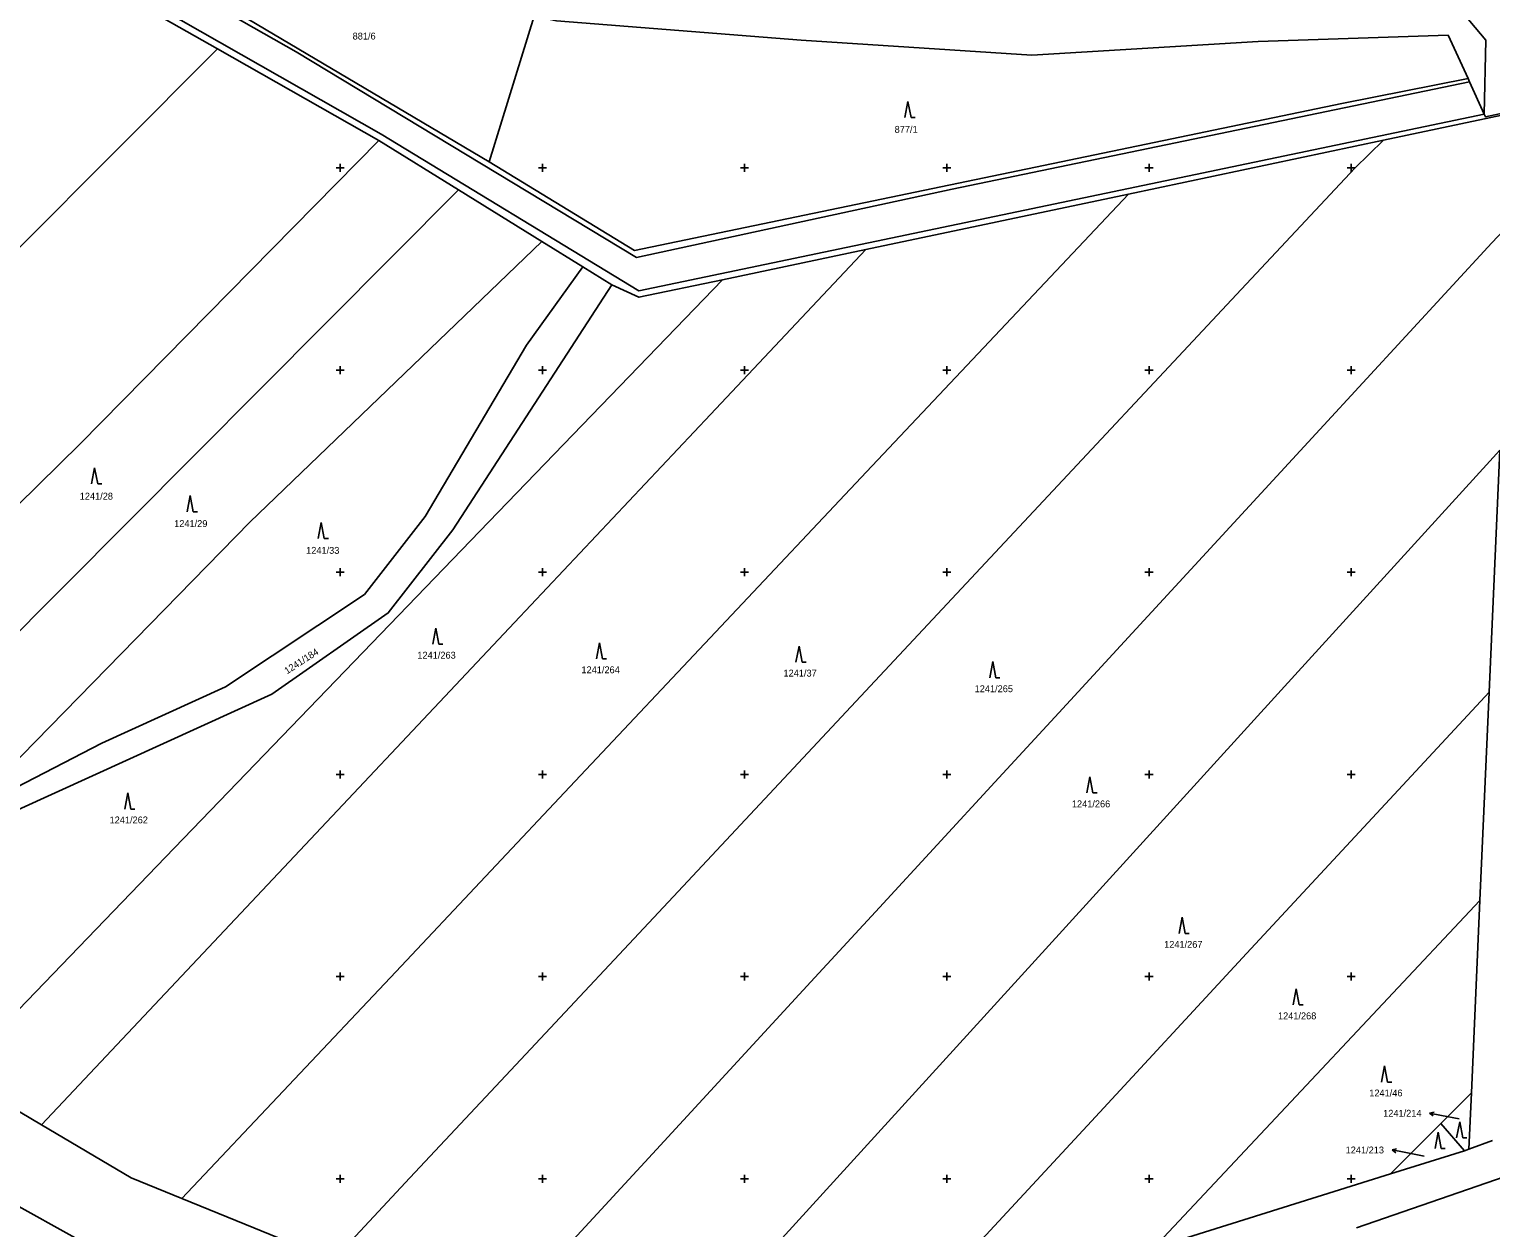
# Model space of a CAD drawing. Extents: x -776734 to -748832, y -1118122 to -976986.
# Drawn here: x -751976.9 to -751615.5, y -1114862.1 to -1114565.7 of the extents above; entities that cross this region are included whole.
import ezdxf

# ---------------------------------------------------------------- set-up
doc = ezdxf.new("R2010")
doc.units = 0
for name, color, linetype in [('KM_Hranice parcel', 7, 'Continuous'), ('KM_Parcelní čísla', 7, 'Continuous'), ('KM_Pop  PČ popisy', 7, 'Continuous'), ('KM_Vnitřní kresba', 7, 'Continuous'), ('KM_Značky kultur', 7, 'Continuous'), ('Level 61 Křížky', 7, 'Continuous'), ('OSA', 7, 'Continuous')]:
    doc.layers.add(name, color=color, linetype=linetype)

msp = doc.modelspace()

# ---------------------------------------------------------------- linework, layer by layer
at = {"layer": 'KM_Hranice parcel'}
for p, q in [((-751966.29, -1114550.18), (-751930.35, -1114570.59)), ((-751926.8, -1114560.81), (-751863.17, -1114598.48)), ((-751852.02, -1114562.45), (-751863.17, -1114598.48)), ((-751621.11, -1114577.93), (-751626.04, -1114567.15)), ((-751890.47, -1114593.24), (-751930.35, -1114570.59)), ((-751609.62, -1114586.32), (-751642.03, -1114593.16)), ((-751890.47, -1114593.24), (-751870.77, -1114605.44)), ((-751642.03, -1114593.16), (-751705.11, -1114606.47)), ((-751870.77, -1114605.44), (-752034.81, -1114770.36)), ((-751850.14, -1114618.21), (-751870.77, -1114605.44)), ((-751705.11, -1114606.47), (-751770.02, -1114620.17)), ((-751850.14, -1114618.21), (-751840, -1114624.49)), ((-751770.02, -1114620.17), (-751805.49, -1114627.66)), ((-751832.84, -1114628.92), (-751840, -1114624.49)), ((-751615.92, -1114729.62), (-751613.29, -1114669.83)), ((-751618.19, -1114781.14), (-751615.92, -1114729.62)), ((-751958.9, -1114742.29), (-751992.96, -1114759.81)), ((-751620.28, -1114828.72), (-751618.19, -1114781.14)), ((-751627.87, -1114836.32), (-751620.28, -1114828.72)), ((-751620.9, -1114842.7), (-751620.28, -1114828.72)), ((-751622.03, -1114843.06), (-751627.87, -1114836.32)), ((-751620.9, -1114842.7), (-751615.07, -1114840.52)), ((-751640.29, -1114848.78), (-751622.03, -1114843.06)), ((-751622.03, -1114843.06), (-751620.9, -1114842.7)), ((-751698.88, -1114867.14), (-751640.29, -1114848.78)), ((-751939.11, -1114854.9), (-751901.76, -1114870.11))]:
    msp.add_line(p, q, dxfattribs=at)
for points in [[(-751626.04, -1114567.15), (-751672.99, -1114568.71), (-751728.96, -1114572.09), (-751785.97, -1114568.43), (-751846.48, -1114563.68), (-751852.02, -1114562.45)], [(-751930.35, -1114570.59), (-752004.66, -1114645.11), (-752095.19, -1114732.79)], [(-751863.17, -1114598.48), (-751827.19, -1114620.41), (-751652.3, -1114584.09), (-751621.11, -1114577.93)], [(-751621.11, -1114577.93), (-751620.76, -1114578.69), (-751617.1, -1114586.71), (-751616.79, -1114587.38), (-751607.19, -1114585.33), (-751607, -1114584.28), (-751605.49, -1114575.75), (-751605.33, -1114574.82)], [(-752062.65, -1114764.92), (-751964.33, -1114668.21), (-751890.47, -1114593.24)], [(-751901.76, -1114870.11), (-751882.74, -1114849.78), (-751856.57, -1114821.81), (-751816.46, -1114778.95), (-751734.46, -1114691.3), (-751678.34, -1114631.33), (-751649.12, -1114600.1), (-751642.03, -1114593.16)], [(-751705.11, -1114606.47), (-751769.82, -1114675.17), (-751841.9, -1114751.7), (-751886.25, -1114798.78), (-751939.11, -1114854.9)], [(-751855.14, -1114878.92), (-751824.7, -1114845.88), (-751783.59, -1114801.27), (-751766.66, -1114782.9), (-751738.11, -1114751.92), (-751722.27, -1114734.73), (-751704.16, -1114715.09), (-751657.73, -1114664.7), (-751615.2, -1114618.55), (-751610.82, -1114613.8)], [(-751992.96, -1114759.81), (-751922.33, -1114687.6), (-751850.14, -1114618.21)], [(-751973.89, -1114836.66), (-751921.91, -1114781.47), (-751856.93, -1114712.47), (-751808.43, -1114660.96), (-751770.02, -1114620.17)], [(-751840, -1114624.49), (-751853.94, -1114643.88), (-751878.99, -1114686.19), (-751894, -1114705.47), (-751928.36, -1114728.38), (-751958.9, -1114742.29)], [(-751832.84, -1114628.92), (-751872.15, -1114689.48), (-751888.1, -1114710.05), (-751916.89, -1114730.17), (-751988.09, -1114762.56), (-752029.41, -1114785.67)], [(-751994.61, -1114823.76), (-751943.21, -1114770.46), (-751865.56, -1114689.94), (-751805.49, -1114627.66)], [(-751805.49, -1114627.66), (-751826.13, -1114632.01), (-751832.84, -1114628.92)], [(-751806.78, -1114882.34), (-751721.42, -1114788.59), (-751667.32, -1114729.17), (-751615.76, -1114672.55), (-751613.29, -1114669.83)], [(-751751.78, -1114876.29), (-751714.18, -1114835.71), (-751676.85, -1114795.4), (-751615.92, -1114729.62)], [(-751618.19, -1114781.14), (-751666.18, -1114832.29), (-751698.88, -1114867.14)], [(-751994.61, -1114823.76), (-751987.53, -1114828.61), (-751973.89, -1114836.66)], [(-751973.89, -1114836.66), (-751951.65, -1114849.8), (-751939.11, -1114854.9)], [(-751640.29, -1114848.78), (-751636.3, -1114844.78), (-751627.87, -1114836.32)], [(-751995.98, -1114846.36), (-751983.87, -1114854.34), (-751962.52, -1114866.24)]]:
    msp.add_lwpolyline(points, dxfattribs=at)
at = {"layer": 'KM_Pop  PČ popisy'}
for p, q in [((-751630.606, -1114833.787), (-751629.527, -1114833.487)), ((-751627.66, -1114834.36), (-751630.606, -1114833.787)), ((-751630.606, -1114833.787), (-751629.718, -1114834.47)), ((-751623.27, -1114835.19), (-751627.66, -1114834.36)), ((-751639.896, -1114842.877), (-751638.817, -1114842.577)), ((-751636.95, -1114843.45), (-751639.896, -1114842.877)), ((-751639.896, -1114842.877), (-751639.008, -1114843.56)), ((-751631.94, -1114844.43), (-751636.95, -1114843.45))]:
    msp.add_line(p, q, dxfattribs=at)
at = {"layer": 'KM_Vnitřní kresba'}
for p, q in [((-751889.85, -1114591.64), (-752033.36, -1114509.99)), ((-751992.21, -1114524.87), (-751910.92, -1114571.33)), ((-751616.72, -1114568.44), (-751623.72, -1114560.07)), ((-751617.1, -1114586.71), (-751616.72, -1114568.44)), ((-751910.92, -1114571.33), (-751826.76, -1114622.16)), ((-751748.67, -1114605.29), (-751620.76, -1114578.69)), ((-751617.1, -1114586.71), (-751826.11, -1114630.39)), ((-751826.11, -1114630.39), (-751889.85, -1114591.64)), ((-751826.76, -1114622.16), (-751748.67, -1114605.29))]:
    msp.add_line(p, q, dxfattribs=at)
at = {"layer": 'KM_Značky kultur'}
for p, q in [((-751759.6, -1114583.55), (-751760.35, -1114587.55)), ((-751758.85, -1114587.55), (-751759.6, -1114583.55)), ((-751758.85, -1114587.55), (-751757.854, -1114587.55)), ((-751960.71, -1114674.18), (-751961.46, -1114678.18)), ((-751959.96, -1114678.18), (-751960.71, -1114674.18)), ((-751959.96, -1114678.18), (-751958.964, -1114678.18)), ((-751937.06, -1114681.04), (-751937.81, -1114685.04)), ((-751936.31, -1114685.04), (-751937.06, -1114681.04)), ((-751936.31, -1114685.04), (-751935.314, -1114685.04)), ((-751904.67, -1114687.66), (-751905.42, -1114691.66)), ((-751903.92, -1114691.66), (-751904.67, -1114687.66)), ((-751903.92, -1114691.66), (-751902.924, -1114691.66)), ((-751876.36, -1114713.82), (-751877.11, -1114717.82)), ((-751875.61, -1114717.82), (-751876.36, -1114713.82)), ((-751875.61, -1114717.82), (-751874.614, -1114717.82)), ((-751835.87, -1114717.43), (-751836.62, -1114721.43)), ((-751835.12, -1114721.43), (-751835.87, -1114717.43)), ((-751786.54, -1114718.25), (-751787.29, -1114722.25)), ((-751785.79, -1114722.25), (-751786.54, -1114718.25)), ((-751835.12, -1114721.43), (-751834.124, -1114721.43)), ((-751785.79, -1114722.25), (-751784.794, -1114722.25)), ((-751738.61, -1114722.11), (-751739.36, -1114726.11)), ((-751737.86, -1114726.11), (-751738.61, -1114722.11)), ((-751737.86, -1114726.11), (-751736.864, -1114726.11)), ((-751714.6, -1114750.59), (-751715.35, -1114754.59)), ((-751713.85, -1114754.59), (-751714.6, -1114750.59)), ((-751952.49, -1114754.56), (-751953.24, -1114758.56)), ((-751951.74, -1114758.56), (-751952.49, -1114754.56)), ((-751713.85, -1114754.59), (-751712.854, -1114754.59)), ((-751951.74, -1114758.56), (-751950.744, -1114758.56)), ((-751691.83, -1114785.33), (-751692.58, -1114789.33)), ((-751691.08, -1114789.33), (-751691.83, -1114785.33)), ((-751691.08, -1114789.33), (-751690.084, -1114789.33)), ((-751663.62, -1114803.01), (-751664.37, -1114807.01)), ((-751662.87, -1114807.01), (-751663.62, -1114803.01)), ((-751662.87, -1114807.01), (-751661.874, -1114807.01)), ((-751641.74, -1114822.08), (-751642.49, -1114826.08)), ((-751640.99, -1114826.08), (-751641.74, -1114822.08)), ((-751640.99, -1114826.08), (-751639.994, -1114826.08)), ((-751628.53, -1114838.49), (-751629.28, -1114842.49)), ((-751627.78, -1114842.49), (-751628.53, -1114838.49)), ((-751623.18, -1114835.89), (-751623.93, -1114839.89)), ((-751622.43, -1114839.89), (-751623.18, -1114835.89)), ((-751622.43, -1114839.89), (-751621.434, -1114839.89)), ((-751627.78, -1114842.49), (-751626.784, -1114842.49))]:
    msp.add_line(p, q, dxfattribs=at)
at = {"layer": 'Level 61 Křížky'}
for p, q in [((-751901, -1114600), (-751899, -1114600)), ((-751900, -1114600), (-751900, -1114599)), ((-751900, -1114601), (-751900, -1114600)), ((-751851, -1114600), (-751849, -1114600)), ((-751850, -1114600), (-751850, -1114599)), ((-751850, -1114601), (-751850, -1114600)), ((-751801, -1114600), (-751799, -1114600)), ((-751800, -1114600), (-751800, -1114599)), ((-751800, -1114601), (-751800, -1114600)), ((-751751, -1114600), (-751749, -1114600)), ((-751750, -1114600), (-751750, -1114599)), ((-751750, -1114601), (-751750, -1114600)), ((-751701, -1114600), (-751699, -1114600)), ((-751700, -1114600), (-751700, -1114599)), ((-751700, -1114601), (-751700, -1114600)), ((-751651, -1114600), (-751649, -1114600)), ((-751650, -1114600), (-751650, -1114599)), ((-751650, -1114601), (-751650, -1114600)), ((-751901, -1114650), (-751899, -1114650)), ((-751900, -1114650), (-751900, -1114649)), ((-751900, -1114651), (-751900, -1114650)), ((-751851, -1114650), (-751849, -1114650)), ((-751850, -1114650), (-751850, -1114649)), ((-751850, -1114651), (-751850, -1114650)), ((-751801, -1114650), (-751799, -1114650)), ((-751800, -1114650), (-751800, -1114649)), ((-751800, -1114651), (-751800, -1114650)), ((-751751, -1114650), (-751749, -1114650)), ((-751750, -1114650), (-751750, -1114649)), ((-751750, -1114651), (-751750, -1114650)), ((-751701, -1114650), (-751699, -1114650)), ((-751700, -1114650), (-751700, -1114649)), ((-751700, -1114651), (-751700, -1114650)), ((-751651, -1114650), (-751649, -1114650)), ((-751650, -1114650), (-751650, -1114649)), ((-751650, -1114651), (-751650, -1114650)), ((-751901, -1114700), (-751899, -1114700)), ((-751900, -1114700), (-751900, -1114699)), ((-751900, -1114701), (-751900, -1114700)), ((-751851, -1114700), (-751849, -1114700)), ((-751850, -1114700), (-751850, -1114699)), ((-751850, -1114701), (-751850, -1114700)), ((-751801, -1114700), (-751799, -1114700)), ((-751800, -1114700), (-751800, -1114699)), ((-751800, -1114701), (-751800, -1114700)), ((-751751, -1114700), (-751749, -1114700)), ((-751750, -1114700), (-751750, -1114699)), ((-751750, -1114701), (-751750, -1114700)), ((-751701, -1114700), (-751699, -1114700)), ((-751700, -1114700), (-751700, -1114699)), ((-751700, -1114701), (-751700, -1114700)), ((-751651, -1114700), (-751649, -1114700)), ((-751650, -1114700), (-751650, -1114699)), ((-751650, -1114701), (-751650, -1114700)), ((-751901, -1114750), (-751899, -1114750)), ((-751900, -1114750), (-751900, -1114749)), ((-751900, -1114751), (-751900, -1114750)), ((-751851, -1114750), (-751849, -1114750)), ((-751850, -1114750), (-751850, -1114749)), ((-751850, -1114751), (-751850, -1114750)), ((-751801, -1114750), (-751799, -1114750)), ((-751800, -1114750), (-751800, -1114749)), ((-751800, -1114751), (-751800, -1114750)), ((-751751, -1114750), (-751749, -1114750)), ((-751750, -1114750), (-751750, -1114749)), ((-751750, -1114751), (-751750, -1114750)), ((-751701, -1114750), (-751699, -1114750)), ((-751700, -1114750), (-751700, -1114749)), ((-751700, -1114751), (-751700, -1114750)), ((-751651, -1114750), (-751649, -1114750)), ((-751650, -1114750), (-751650, -1114749)), ((-751650, -1114751), (-751650, -1114750)), ((-751901, -1114800), (-751899, -1114800)), ((-751900, -1114800), (-751900, -1114799)), ((-751900, -1114801), (-751900, -1114800)), ((-751851, -1114800), (-751849, -1114800)), ((-751850, -1114800), (-751850, -1114799)), ((-751850, -1114801), (-751850, -1114800)), ((-751801, -1114800), (-751799, -1114800)), ((-751800, -1114800), (-751800, -1114799)), ((-751800, -1114801), (-751800, -1114800)), ((-751751, -1114800), (-751749, -1114800)), ((-751750, -1114800), (-751750, -1114799)), ((-751750, -1114801), (-751750, -1114800)), ((-751701, -1114800), (-751699, -1114800)), ((-751700, -1114800), (-751700, -1114799)), ((-751700, -1114801), (-751700, -1114800)), ((-751651, -1114800), (-751649, -1114800)), ((-751650, -1114800), (-751650, -1114799)), ((-751650, -1114801), (-751650, -1114800)), ((-751900, -1114850), (-751900, -1114849)), ((-751850, -1114850), (-751850, -1114849)), ((-751800, -1114850), (-751800, -1114849)), ((-751750, -1114850), (-751750, -1114849)), ((-751700, -1114850), (-751700, -1114849)), ((-751650, -1114850), (-751650, -1114849)), ((-751901, -1114850), (-751899, -1114850)), ((-751900, -1114851), (-751900, -1114850)), ((-751851, -1114850), (-751849, -1114850)), ((-751850, -1114851), (-751850, -1114850)), ((-751801, -1114850), (-751799, -1114850)), ((-751800, -1114851), (-751800, -1114850)), ((-751751, -1114850), (-751749, -1114850)), ((-751750, -1114851), (-751750, -1114850)), ((-751701, -1114850), (-751699, -1114850)), ((-751700, -1114851), (-751700, -1114850)), ((-751651, -1114850), (-751649, -1114850)), ((-751650, -1114851), (-751650, -1114850))]:
    msp.add_line(p, q, dxfattribs=at)
at = {"layer": 'OSA'}
msp.add_line((-751305.6868, -1114743.777), (-751648.6661, -1114862.1099), dxfattribs=at)

# ---------------------------------------------------------------- texts
at = {"layer": 'KM_Parcelní čísla'}
for s, p in [('881/6', (-751896.918, -1114568.26)), ('877/1', (-751762.898, -1114591.33)), ('1241/28', (-751964.396, -1114682.04)), ('1241/29', (-751941.046, -1114688.82)), ('1241/33', (-751908.416, -1114695.44)), ('1241/263', (-751880.91, -1114721.37)), ('1241/264', (-751840.34, -1114724.98)), ('1241/37', (-751790.38, -1114725.8)), ('1241/265', (-751743.12, -1114729.66)), ('1241/266', (-751719.07, -1114758.14)), ('1241/262', (-751957.02, -1114762.11)), ('1241/267', (-751696.26, -1114792.88)), ('1241/268', (-751668.11, -1114810.56)), ('1241/46', (-751645.54, -1114829.63)), ('1241/214', (-751642.101, -1114834.65)), ('1241/213', (-751651.381, -1114843.73))]:
    msp.add_text(s, height=1.7, dxfattribs=at).set_placement(p)
msp.add_text('1241/184', height=1.7, rotation=33, dxfattribs=at).set_placement((-751913.116, -1114725.279))

doc.saveas('drawing.dxf')
